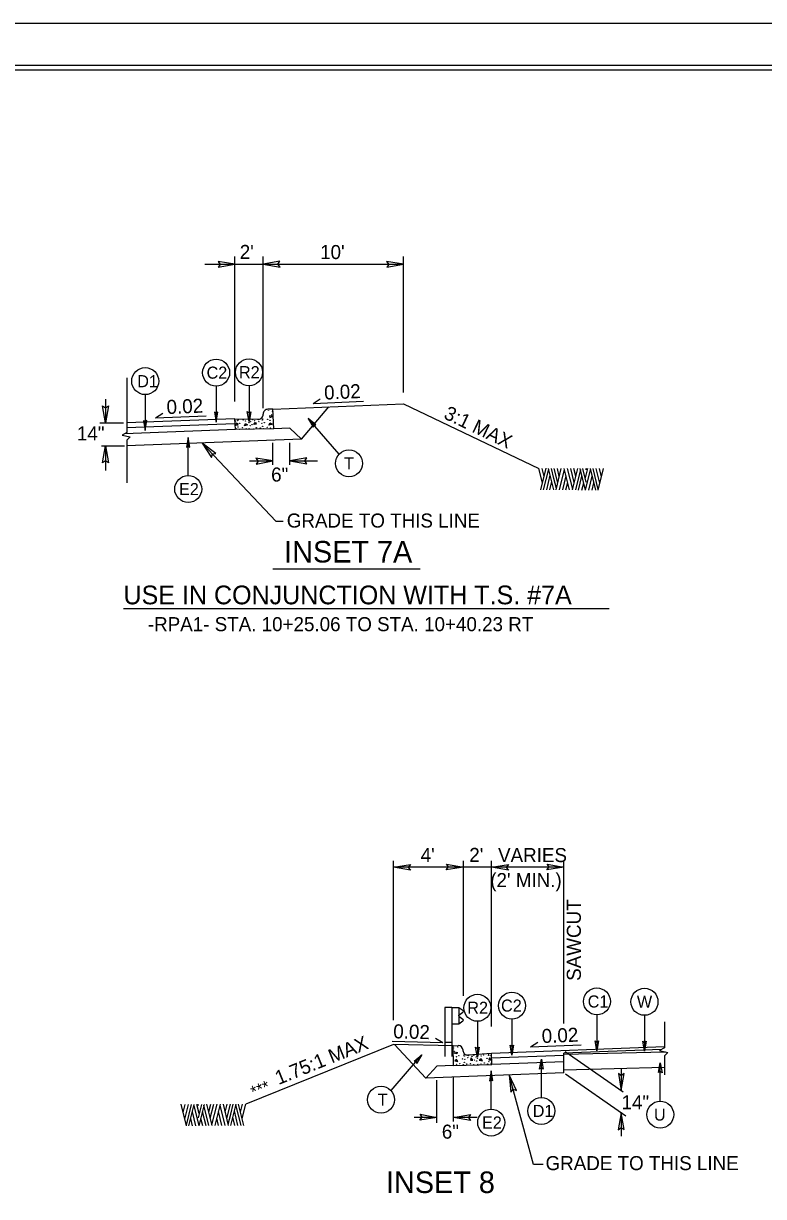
# Model space of a CAD drawing. Extents: x 573748 to 574632, y -54663 to -53209.
# Drawn here: x 574156.8 to 574235.8, y -54038.9 to -53913.7 of the extents above; entities that cross this region are included whole.
import ezdxf

# ---------------------------------------------------------------- set-up
doc = ezdxf.new("R2010")
doc.units = 0
for name, color, linetype in [('Prop Dimension', 7, 'Continuous'), ('Prop Dimension Text', 7, 'Continuous'), ('Prop Terminator CELL', 7, 'Continuous'), ('Sheet Cutting Line CELL', 7, 'Continuous'), ('Sheet Plot Border Inside CELL', 7, 'Continuous'), ('Sheet Plot Border Outside CELL', 7, 'Continuous'), ('Sheet Typical CELL', 7, 'Continuous'), ('Typical Arrow Superelevation CELL', 7, 'Continuous'), ('Typical Curb CELL', 7, 'Continuous'), ('Typical Guardrail CELL', 7, 'Continuous'), ('Typical Hinge Slope Arterial CELL', 7, 'Continuous'), ('Typical ID Circle CELL', 7, 'Continuous'), ('Typical Pavement Slope CELL', 7, 'Continuous'), ('Typical Slope Point Local CELL', 7, 'Continuous'), ('Typical Terminator CELL', 7, 'Continuous'), ('Typical Text General CELL', 7, 'Continuous'), ('Typical Text ID Circle CELL', 7, 'Continuous'), ('Typical Text Label CELL', 7, 'Continuous')]:
    doc.layers.add(name, color=color, linetype=linetype)

msp = doc.modelspace()

# ---------------------------------------------------------------- linework, layer by layer
at = {"layer": 'Prop Dimension'}
for p, q in [((574176.21, -53939.37), (574182.41, -53939.37)), ((574179.41, -53954.04), (574179.41, -53938.53)), ((574182.41, -53954.72), (574182.41, -53938.53)), ((574182.41, -53939.37), (574197.41, -53939.37)), ((574197.41, -53953.08), (574197.41, -53938.53)), ((574167.88, -53951.5), (574167.88, -53957.32)), ((574165.59, -53953.79), (574165.59, -53956.29)), ((574165, -53956.29), (574167.5, -53956.29)), ((574167.88, -53957.32), (574167.37, -53957.61)), ((574167.37, -53957.61), (574168.24, -53957.81)), ((574168.24, -53957.81), (574167.88, -53958.16)), ((574167.88, -53958.16), (574167.88, -53962.72)), ((574165.17, -53958.76), (574167.63, -53958.76)), ((574165.59, -53958.76), (574165.59, -53961.38)), ((574183.46, -53960.79), (574183.46, -53958.43)), ((574185.28, -53960.79), (574185.28, -53958.43)), ((574180.95, -53960.36), (574183.46, -53960.36)), ((574185.28, -53960.36), (574188.21, -53960.36)), ((574196.33, -54020.05), (574196.33, -54003.07)), ((574203.79, -54017.45), (574203.79, -54003.07)), ((574206.79, -54020.73), (574206.79, -54003.07)), ((574214.52, -54020.41), (574214.52, -54003.07)), ((574203.79, -54003.73), (574196.33, -54003.73)), ((574206.79, -54003.73), (574203.79, -54003.73)), ((574214.52, -54003.73), (574206.79, -54003.73)), ((574225.25, -54020.24), (574225.25, -54023.01)), ((574225.38, -54023.46), (574214.52, -54023.74)), ((574214.66, -54023.42), (574220.83, -54027.71)), ((574225.25, -54023.01), (574224.74, -54023.31)), ((574224.74, -54023.31), (574225.61, -54023.51)), ((574225.61, -54023.51), (574225.25, -54023.86)), ((574225.25, -54023.86), (574225.25, -54025.91)), ((574225.25, -54025.1), (574214.52, -54025.38)), ((574214.52, -54025.38), (574214.52, -54025.16)), ((574214.68, -54025.8), (574221.13, -54030.28)), ((574220.64, -54025.22), (574220.64, -54027.57)), ((574200.96, -54031.02), (574200.96, -54026.48)), ((574202.74, -54030.88), (574202.74, -54026.18)), ((574200.96, -54030.44), (574198.52, -54030.44)), ((574205.26, -54030.44), (574202.74, -54030.44)), ((574220.64, -54029.94), (574220.64, -54032.44))]:
    msp.add_line(p, q, dxfattribs=at)
for points in [[(574184.54, -53966.84), (574183.79, -53966.84), (574175.91, -53958.46)], [(574212.29, -54035.48), (574211.26, -54035.48), (574208.68, -54025.91)]]:
    msp.add_lwpolyline(points, dxfattribs=at)
at = {"layer": 'Prop Terminator CELL'}
for points in [[(574177.62, -53939.7), (574179.41, -53939.37), (574177.6, -53939.07), (574177.83, -53939.39)], [(574184.21, -53939.04), (574182.41, -53939.37), (574184.23, -53939.67), (574183.99, -53939.35)], [(574195.62, -53939.7), (574197.41, -53939.37), (574195.6, -53939.07), (574195.83, -53939.39)], [(574165.9, -53954.49), (574165.59, -53956.29), (574165.27, -53954.48), (574165.59, -53954.71)], [(574165.28, -53960.56), (574165.59, -53958.76), (574165.91, -53960.57), (574165.59, -53960.34)], [(574177.37, -53959.56), (574175.91, -53958.46), (574176.92, -53960), (574177, -53959.61)], [(574181.66, -53960.7), (574183.46, -53960.36), (574181.64, -53960.07), (574181.88, -53960.38)], [(574187.07, -53960.03), (574185.28, -53960.36), (574187.09, -53960.66), (574186.86, -53960.34)], [(574198.13, -54004.06), (574196.33, -54003.73), (574198.15, -54003.43), (574197.91, -54003.75)], [(574201.99, -54003.4), (574203.79, -54003.73), (574201.97, -54004.03), (574202.21, -54003.71)], [(574208.59, -54004.06), (574206.79, -54003.73), (574208.6, -54003.43), (574208.37, -54003.75)], [(574212.72, -54003.4), (574214.52, -54003.73), (574212.71, -54004.03), (574212.94, -54003.71)], [(574209.45, -54027.56), (574208.68, -54025.91), (574208.85, -54027.74), (574209.1, -54027.43)], [(574220.33, -54025.77), (574220.64, -54027.57), (574220.96, -54025.76), (574220.64, -54025.99)], [(574199.17, -54030.11), (574200.96, -54030.44), (574199.15, -54030.74), (574199.38, -54030.42)], [(574204.54, -54030.77), (574202.74, -54030.44), (574204.56, -54030.14), (574204.32, -54030.46)], [(574220.95, -54031.74), (574220.64, -54029.94), (574220.32, -54031.75), (574220.64, -54031.52)]]:
    msp.add_lwpolyline(points, close=True, dxfattribs=at)
at = {"layer": 'Sheet Cutting Line CELL'}
msp.add_line((574280.97, -53913.67), (573944.17, -53913.67), dxfattribs=at)
at = {"layer": 'Sheet Plot Border Inside CELL'}
msp.add_lwpolyline([(574280.07, -53918.16), (573946.77, -53918.16), (573946.77, -54129.18), (574280.07, -54129.18)], close=True, dxfattribs=at)
at = {"layer": 'Sheet Plot Border Outside CELL'}
msp.add_lwpolyline([(574280.97, -53913.67), (573944.17, -53913.67), (573944.17, -54133.67), (574280.97, -54133.67)], close=True, dxfattribs=at)
at = {"layer": 'Sheet Typical CELL'}
msp.add_lwpolyline([(574277.57, -53918.67), (573977.57, -53918.67), (573977.57, -54128.67), (574277.57, -54128.67)], close=True, dxfattribs=at)
at = {"layer": 'Typical Arrow Superelevation CELL'}
for p, q in [((574187.75, -53954.23), (574188.52, -53953.74)), ((574187.75, -53954.23), (574193.14, -53953.99)), ((574170.93, -53955.76), (574171.7, -53955.27)), ((574170.93, -53955.76), (574176.32, -53955.54)), ((574201.59, -54022.47), (574200.81, -54022)), ((574201.59, -54022.47), (574196.19, -54022.33)), ((574210.97, -54022.9), (574211.74, -54022.41)), ((574210.97, -54022.9), (574216.36, -54022.68))]:
    msp.add_line(p, q, dxfattribs=at)
at = {"layer": 'Typical Curb CELL'}
for p, q in [((574179.47, -53957.03), (574179.41, -53955.86)), ((574179.41, -53955.86), (574181.92, -53955.9)), ((574182.43, -53955.39), (574182.43, -53955.37)), ((574183.46, -53954.84), (574182.92, -53954.85)), ((574183.08, -53955.55), (574183.12, -53955.73)), ((574183.41, -53955.63), (574183.08, -53955.55)), ((574183.12, -53955.73), (574183.41, -53955.63)), ((574183.57, -53956.93), (574183.46, -53954.84)), ((574183.57, -53956.93), (574179.47, -53957.03)), ((574179.48, -53956.57), (574179.66, -53956.31)), ((574179.73, -53956.55), (574179.48, -53956.57)), ((574179.66, -53956.31), (574179.73, -53956.55)), ((574180.42, -53956.61), (574180.54, -53956.37)), ((574180.76, -53956.52), (574180.42, -53956.61)), ((574180.54, -53956.37), (574180.76, -53956.52)), ((574181.43, -53956.48), (574181.6, -53956.23)), ((574181.68, -53956.46), (574181.43, -53956.48)), ((574181.6, -53956.23), (574181.68, -53956.46)), ((574183.04, -53956.55), (574183.16, -53956.31)), ((574183.38, -53956.46), (574183.04, -53956.55)), ((574183.16, -53956.31), (574183.38, -53956.46)), ((574202.69, -54022.79), (574203.24, -54022.78)), ((574202.74, -54024.89), (574202.69, -54022.79)), ((574202.79, -54023.58), (574203.11, -54023.48)), ((574203.11, -54023.48), (574203.08, -54023.67)), ((574203.75, -54023.29), (574203.75, -54023.27)), ((574203.08, -54023.67), (574202.79, -54023.58)), ((574203.07, -54024.25), (574202.86, -54024.41)), ((574202.86, -54024.41), (574203.21, -54024.48)), ((574203.21, -54024.48), (574203.07, -54024.25)), ((574206.79, -54023.61), (574204.29, -54023.78)), ((574204.62, -54024.09), (574204.55, -54024.33)), ((574204.55, -54024.33), (574204.8, -54024.33)), ((574204.8, -54024.33), (574204.62, -54024.09)), ((574205.68, -54024.18), (574205.47, -54024.34)), ((574205.47, -54024.34), (574205.82, -54024.41)), ((574205.82, -54024.41), (574205.68, -54024.18)), ((574206.57, -54024.07), (574206.5, -54024.31)), ((574206.5, -54024.31), (574206.76, -54024.32)), ((574206.76, -54024.32), (574206.57, -54024.07)), ((574206.82, -54024.78), (574206.79, -54023.61)), ((574202.74, -54024.89), (574206.82, -54024.78))]:
    msp.add_line(p, q, dxfattribs=at)
for centre in [(574182.36, -53955.89), (574182.99, -53955.01), (574183.34, -53955.45), (574183.44, -53955.07), (574179.47, -53956.1), (574179.51, -53956.92), (574179.71, -53956.06), (574179.74, -53956.74), (574179.74, -53955.95), (574179.87, -53956.98), (574179.92, -53956.35), (574180.23, -53956.83), (574180.28, -53956), (574180.54, -53956.1), (574180.59, -53956.91), (574180.91, -53956.29), (574180.92, -53956.94), (574180.94, -53956.09), (574181.04, -53956.59), (574181.06, -53956.16), (574181.24, -53956.49), (574181.29, -53955.95), (574181.36, -53956.97), (574181.49, -53956.06), (574181.69, -53956.82), (574181.9, -53955.97), (574181.96, -53956.18), (574182.12, -53956.86), (574182.28, -53956.35), (574182.33, -53955.99), (574182.36, -53956.67), (574182.48, -53956.91), (574182.54, -53956.29), (574182.85, -53956.77), (574182.9, -53955.93), (574183.16, -53956.03), (574183.21, -53956.84), (574202.72, -54023.02), (574202.84, -54023.4), (574203.18, -54022.94), (574203.06, -54023.97), (574203.31, -54023.86), (574203.4, -54024.69), (574203.69, -54024.19), (574203.84, -54023.78), (574203.88, -54023.89), (574203.89, -54024.57), (574203.95, -54024.25), (574204.13, -54024.75), (574204.26, -54024.06), (574204.31, -54023.84), (574204.56, -54024.69), (574204.72, -54023.92), (574204.92, -54023.8), (574205, -54024.33), (574205.15, -54023.99), (574205.2, -54024.42), (574205.27, -54023.91), (574205.31, -54024.12), (574205.34, -54024.76), (574205.66, -54024.72), (574205.68, -54023.9), (574205.93, -54023.79), (574206.02, -54024.62), (574206.3, -54024.13), (574206.39, -54024.75), (574206.46, -54023.72), (574206.5, -54023.82), (574206.51, -54024.5), (574206.74, -54023.85), (574206.75, -54024.68), (574203.04, -54024.79), (574203.78, -54024.81), (574204.9, -54024.82)]:
    msp.add_circle(centre, 0.0168, dxfattribs=at)
for centre, start, end in [((574181.93, -53955.4), 269.0492, 1.4336), ((574182.93, -53955.35), 91.4336, 181.4336), ((574203.25, -54023.28), 1.4804, 91.4804), ((574204.25, -54023.28), 181.4804, 273.8649)]:
    msp.add_arc(centre, 0.502, start, end, dxfattribs=at)
at = {"layer": 'Typical Guardrail CELL'}
for p, q in [((574202.56, -54018.71), (574201.81, -54018.71)), ((574201.81, -54018.71), (574201.81, -54022.44)), ((574202.56, -54018.71), (574202.56, -54022.44)), ((574202.56, -54018.71), (574203.3, -54018.71)), ((574203.3, -54018.71), (574203.3, -54020.45)), ((574203.3, -54018.71), (574203.74, -54019.01)), ((574203.3, -54019.51), (574203.74, -54019.2)), ((574203.3, -54019.58), (574203.3, -54019.51)), ((574203.3, -54019.58), (574203.3, -54019.65)), ((574203.3, -54019.65), (574203.74, -54019.95)), ((574202.56, -54020.45), (574203.3, -54020.45)), ((574203.3, -54020.45), (574203.74, -54020.14)), ((574202.56, -54022.44), (574201.81, -54022.44)), ((574201.81, -54022.44), (574201.81, -54023.95)), ((574202.56, -54022.44), (574202.56, -54023.95))]:
    msp.add_line(p, q, dxfattribs=at)
for centre, start, end in [((574203.67, -54019.11), 304.9888, 54.997), ((574203.67, -54020.05), 304.9634, 54.9941)]:
    msp.add_arc(centre, 0.116, start, end, dxfattribs=at)
at = {"layer": 'Typical Hinge Slope Arterial CELL'}
for p, q in [((574197.41, -53954.26), (574211.85, -53961.17)), ((574196.33, -54022.65), (574180.57, -54029.02))]:
    msp.add_line(p, q, dxfattribs=at)
at = {"layer": 'Typical ID Circle CELL'}
for p, q in [((574169.83, -53953.3), (574169.83, -53957.12)), ((574177.4, -53952.39), (574177.4, -53956.22)), ((574180.91, -53952.34), (574180.91, -53956.17)), ((574190.52, -53959.66), (574187.21, -53955.84)), ((574174.42, -53961.93), (574174.42, -53957.85)), ((574218.04, -54019.51), (574218.04, -54023.33)), ((574223.12, -54019.54), (574223.12, -54023.36)), ((574205.29, -54020.18), (574205.29, -54024.01)), ((574208.97, -54019.95), (574208.97, -54023.78)), ((574196.07, -54027.58), (574199.37, -54023.76)), ((574212.11, -54028.31), (574212.11, -54024.22)), ((574224.8, -54028.69), (574224.8, -54024.61)), ((574206.76, -54029.54), (574206.76, -54025.46))]:
    msp.add_line(p, q, dxfattribs=at)
for centre in [(574177.4, -53950.95), (574180.91, -53950.9), (574169.83, -53951.85), (574191.58, -53960.63), (574174.42, -53963.37), (574208.97, -54018.51), (574218.04, -54018.06), (574223.12, -54018.1), (574205.29, -54018.74), (574195, -54028.55), (574212.11, -54029.75), (574206.76, -54030.99), (574224.8, -54030.14)]:
    msp.add_circle(centre, 1.44, dxfattribs=at)
at = {"layer": 'Typical Pavement Slope CELL'}
for p, q in [((574183.46, -53954.84), (574197.41, -53954.26)), ((574186.51, -53958.06), (574189.44, -53954.59)), ((574179.41, -53955.86), (574167.88, -53956.29)), ((574179.47, -53957.03), (574167.61, -53957.48)), ((574179.41, -53956.39), (574167.88, -53956.82)), ((574185.28, -53956.87), (574183.57, -53956.93)), ((574186.51, -53958.06), (574185.28, -53956.87)), ((574186.51, -53958.06), (574167.88, -53958.76)), ((574202.69, -54022.79), (574196.33, -54022.65)), ((574199.78, -54026.24), (574196.44, -54022.66)), ((574225.25, -54022.92), (574206.79, -54023.61)), ((574224.95, -54023.19), (574214.52, -54023.58)), ((574214.52, -54023.84), (574206.8, -54024.12)), ((574214.52, -54024.5), (574206.82, -54024.78)), ((574214.52, -54025.69), (574214.52, -54023.58)), ((574199.78, -54026.24), (574200.96, -54024.97)), ((574214.52, -54025.69), (574199.78, -54026.24)), ((574202.74, -54024.89), (574200.96, -54024.97))]:
    msp.add_line(p, q, dxfattribs=at)
at = {"layer": 'Typical Slope Point Local CELL'}
for p, q in [((574212.23, -53962.72), (574211.85, -53961.17)), ((574212.05, -53963.45), (574212.61, -53961.15)), ((574212.4, -53962.03), (574212.19, -53961.17)), ((574212.35, -53963.45), (574212.9, -53961.23)), ((574212.68, -53963.45), (574213.06, -53961.89)), ((574213.45, -53963.45), (574212.88, -53961.17)), ((574213.45, -53962.23), (574213.19, -53961.17)), ((574213.87, -53962.69), (574213.48, -53961.17)), ((574213.68, -53963.45), (574214.24, -53961.17)), ((574214.03, -53962.04), (574213.82, -53961.17)), ((574214.05, -53963.45), (574214.59, -53961.27)), ((574214.39, -53963.45), (574214.76, -53961.96)), ((574215.13, -53963.45), (574214.56, -53961.17)), ((574215.46, -53963.38), (574214.91, -53961.17)), ((574215.63, -53962.67), (574215.26, -53961.17)), ((574215.44, -53963.45), (574216.01, -53961.17)), ((574215.79, -53962.01), (574215.59, -53961.17)), ((574215.78, -53963.45), (574216.32, -53961.28)), ((574216.09, -53963.48), (574216.45, -53962)), ((574216.82, -53963.48), (574216.25, -53961.19)), ((574216.9, -53962.63), (574216.55, -53961.19)), ((574216.82, -53962.16), (574217.06, -53961.19)), ((574216.84, -53962.04), (574216.82, -53961.95)), ((574216.83, -53963.48), (574217.37, -53961.31)), ((574216.9, -53961.31), (574216.88, -53961.19)), ((574216.95, -53961.27), (574216.92, -53961.17)), ((574217.18, -53963.48), (574217.54, -53962)), ((574217.91, -53963.48), (574217.34, -53961.19)), ((574218.19, -53963.41), (574217.64, -53961.19)), ((574218.35, -53962.75), (574217.97, -53961.19)), ((574218.17, -53963.48), (574218.74, -53961.19)), ((574218.52, -53962.07), (574218.31, -53961.19)), ((574213, -53963.45), (574213.22, -53962.55)), ((574213.72, -53963.31), (574213.45, -53962.23)), ((574214.74, -53963.45), (574214.93, -53962.66)), ((574216.44, -53963.48), (574216.63, -53962.72)), ((574217.53, -53963.48), (574217.72, -53962.72)), ((574174.24, -54031.34), (574173.68, -54029.04)), ((574173.89, -54029.92), (574174.1, -54029.05)), ((574174.06, -54030.61), (574174.44, -54029.05)), ((574174.22, -54031.27), (574174.77, -54029.05)), ((574174.5, -54031.34), (574175.07, -54029.05)), ((574175.58, -54031.34), (574175.04, -54029.17)), ((574175.59, -54030.02), (574175.35, -54029.05)), ((574175.46, -54029.13), (574175.49, -54029.02)), ((574175.51, -54030.48), (574175.86, -54029.05)), ((574175.51, -54029.16), (574175.53, -54029.05)), ((574175.59, -54031.34), (574176.16, -54029.05)), ((574176.63, -54031.3), (574176.09, -54029.13)), ((574176.97, -54031.3), (574176.4, -54029.02)), ((574176.62, -54029.86), (574176.82, -54029.02)), ((574176.78, -54030.53), (574177.15, -54029.02)), ((574176.95, -54031.24), (574177.5, -54029.02)), ((574177.29, -54031.3), (574177.85, -54029.02)), ((574178.37, -54031.3), (574177.83, -54029.13)), ((574178.73, -54031.3), (574178.17, -54029.02)), ((574178.38, -54029.89), (574178.59, -54029.02)), ((574178.55, -54030.55), (574178.93, -54029.02)), ((574178.96, -54030.09), (574179.22, -54029.02)), ((574178.96, -54031.3), (574179.53, -54029.02)), ((574179.73, -54031.3), (574179.35, -54029.75)), ((574180.06, -54031.3), (574179.52, -54029.09)), ((574180.37, -54031.3), (574179.8, -54029.01)), ((574180.01, -54029.89), (574180.22, -54029.02)), ((574180.18, -54030.57), (574180.57, -54029.02)), ((574174.88, -54031.34), (574174.69, -54030.57)), ((574175.23, -54031.34), (574174.87, -54029.86)), ((574175.57, -54029.89), (574175.59, -54029.81)), ((574175.97, -54031.34), (574175.78, -54030.57)), ((574176.32, -54031.34), (574175.96, -54029.86)), ((574177.67, -54031.3), (574177.48, -54030.51)), ((574178.02, -54031.3), (574177.65, -54029.82)), ((574178.7, -54031.16), (574178.96, -54030.09)), ((574179.41, -54031.3), (574179.19, -54030.4))]:
    msp.add_line(p, q, dxfattribs=at)
at = {"layer": 'Typical Terminator CELL'}
for points in [[(574177.22, -53955.17), (574177.4, -53956.22), (574177.59, -53955.16), (574177.4, -53955.29)], [(574181.1, -53955.11), (574180.91, -53956.17), (574180.73, -53955.1), (574180.91, -53955.24)], [(574188.04, -53956.52), (574187.21, -53955.84), (574187.76, -53956.76), (574187.82, -53956.54)], [(574169.65, -53956.07), (574169.83, -53957.12), (574170.02, -53956.06), (574169.83, -53956.2)], [(574174.6, -53958.9), (574174.42, -53957.85), (574174.23, -53958.91), (574174.42, -53958.77)], [(574205.47, -54022.95), (574205.29, -54024.01), (574205.1, -54022.95), (574205.29, -54023.08)], [(574209.15, -54022.72), (574208.97, -54023.78), (574208.78, -54022.72), (574208.97, -54022.85)], [(574218.22, -54022.28), (574218.04, -54023.33), (574217.85, -54022.27), (574218.04, -54022.41)], [(574223.31, -54022.31), (574223.12, -54023.36), (574222.94, -54022.3), (574223.12, -54022.44)], [(574198.55, -54024.44), (574199.37, -54023.76), (574198.82, -54024.68), (574198.77, -54024.46)], [(574211.93, -54025.28), (574212.11, -54024.22), (574212.3, -54025.28), (574212.11, -54025.15)], [(574224.62, -54025.66), (574224.8, -54024.61), (574224.99, -54025.67), (574224.8, -54025.54)], [(574206.94, -54026.51), (574206.76, -54025.46), (574206.57, -54026.52), (574206.76, -54026.39)]]:
    msp.add_lwpolyline(points, close=True, dxfattribs=at)
at = {"layer": 'Typical Text General CELL'}
msp.add_line((574219.35, -53976.16), (574167.52, -53976.16), dxfattribs=at)
at = {"layer": 'Typical Text Label CELL'}
msp.add_line((574199.19, -53971.93), (574183.46, -53971.93), dxfattribs=at)

# ---------------------------------------------------------------- texts
at = {"layer": 'Prop Dimension'}
msp.add_text('GRADE TO THIS LINE', height=1.5, rotation=360, dxfattribs=at).set_placement((574184.94, -53967.48))
msp.add_text('GRADE TO THIS LINE', height=1.5, dxfattribs=at).set_placement((574212.56, -54036.07))
at = {"layer": 'Prop Dimension Text'}
for s, height, p in [("2'", 1.5, (574179.92, -53938.81)), ("10'", 1.5, (574188.5, -53938.82)), ('14"', 1.5, (574162.54, -53958.18)), ('6"', 1.5, (574183.27, -53962.57)), ('INSET 7A', 2.3, (574184.66, -53971.21)), ("4'", 1.5, (574199.23, -54003.18)), ("2'", 1.5, (574204.42, -54003.17)), ('VARIES', 1.5, (574207.49, -54003.19)), ("(2' MIN.)", 1.5, (574206.66, -54005.86)), ('14"', 1.5, (574220.67, -54029.58)), ('6"', 1.5, (574201.49, -54032.71)), ('INSET 8', 2.3, (574195.53, -54038.51))]:
    msp.add_text(s, height=height, dxfattribs=at).set_placement(p)
for s, rotation, p in [('0.02', 2.6294, (574188.96, -53953.83)), ('0.02', 2.3757, (574172.14, -53955.37)), ('3:1 MAX', 334.4208, (574201.59, -53955.78)), ('SAWCUT', 90, (574216.33, -54015.86)), ('0.02', 358.4883, (574196.29, -54021.99)), ('0.02', 2.3757, (574212.18, -54022.51)), ('1.75:1 MAX', 21.9988, (574184.06, -54026.99))]:
    msp.add_text(s, height=1.5, rotation=rotation, dxfattribs=at).set_placement(p)
at = {"layer": 'Typical Text General CELL'}
for s, height, p in [('USE IN CONJUNCTION WITH T.S. #7A', 2, (574167.51, -53975.67)), ('-RPA1- STA. 10+25.06 TO STA. 10+40.23 RT', 1.5, (574170.11, -53978.54))]:
    msp.add_text(s, height=height, dxfattribs=at).set_placement(p)
at = {"layer": 'Typical Text ID Circle CELL'}
for s, height, p in [('C2', 1.291, (574176.38, -53951.59)), ('R2', 1.291, (574179.84, -53951.54)), ('D1', 1.291, (574168.98, -53952.5)), ('T', 1.29, (574191.06, -53961.28)), ('E2', 1.291, (574173.44, -53964.02)), ('R2', 1.291, (574204.21, -54019.38)), ('C2', 1.291, (574207.81, -54019.15)), ('C1', 1.291, (574217.06, -54018.71)), ('W', 1.29, (574222.31, -54018.74)), ('T', 1.29, (574194.65, -54029.19)), ('D1', 1.291, (574211.19, -54030.39)), ('U', 1.29, (574224.13, -54030.78)), ('E2', 1.291, (574205.78, -54031.63))]:
    msp.add_text(s, height=height, dxfattribs=at).set_placement(p)
msp.add_text('***', height=1.291, rotation=21.922, dxfattribs=at).set_placement((574181.41, -54028.39))

doc.saveas('drawing.dxf')
